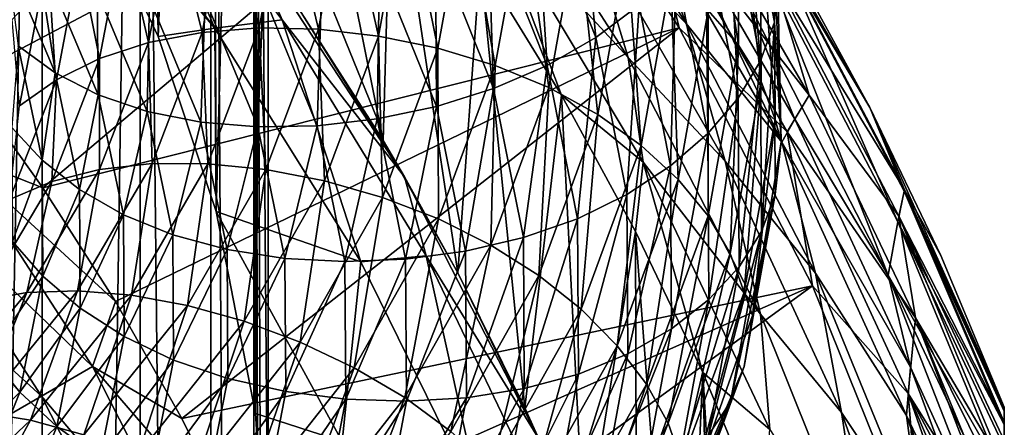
# Model space of a CAD drawing. Header units: metres. Extents: x -44 to 117, y -432 to 89.
# Tile 918 of 1056: x 13.81 to 20.5, y -59.15 to -56.39. Entities that reach past the tile are written whole.
import ezdxf

# ---------------------------------------------------------------- set-up
doc = ezdxf.new("R2010")
doc.units = ezdxf.units.M
doc.layers.add('solid_125568', color=7, linetype='CONTINUOUS')

msp = doc.modelspace()

# ---------------------------------------------------------------- linework, layer by layer
at = {"layer": 'solid_125568'}
for points in [[(13.124221, -93, 347.24649), (13.964926, -48, 345.725403), (13.124092, -48, 347.246704)], [(13.124221, -93, 347.24649), (13.96501, -93, 345.72522), (13.964926, -48, 345.725403)], [(13.96501, -93, 345.72522), (14.630137, -48, 344.119476), (13.964926, -48, 345.725403)], [(13.96501, -93, 345.72522), (14.63019, -93, 344.119324), (14.630137, -48, 344.119476)], [(14.752187, -56.499439, 334.243652), (14.198439, -55.323647, 332.782745), (14.630149, -48, 333.880554)], [(15.11137, -93, 342.449127), (15.111359, -48, 342.449188), (14.630137, -48, 344.119476)], [(14.63019, -93, 344.119324), (15.11137, -93, 342.449127), (14.630137, -48, 344.119476)], [(14.752187, -56.499439, 334.243652), (14.630149, -48, 333.880554), (15.111364, -48, 335.550842)], [(15.145699, -57.687019, 335.704865), (14.752187, -56.499439, 334.243652), (15.111364, -48, 335.550842)], [(15.402539, -93, 340.735443), (15.402534, -48, 340.735504), (15.111359, -48, 342.449188)], [(15.11137, -93, 342.449127), (15.402539, -93, 340.735443), (15.111359, -48, 342.449188)], [(15.145699, -57.687019, 335.704865), (15.111364, -48, 335.550842), (15.402535, -48, 337.264526)], [(15.414351, -59.058399, 337.372803), (15.145699, -57.687019, 335.704865), (15.402535, -48, 337.264526)], [(15.5, -60.414574, 339), (15.5, -48, 339), (15.402534, -48, 340.735504)], [(15.5, -93, 339), (15.5, -73.585426, 339), (15.402534, -48, 340.735504)], [(15.5, -60.414574, 339), (15.402534, -48, 340.735504), (15.5, -73.585426, 339)], [(15.402539, -93, 340.735443), (15.5, -93, 339), (15.402534, -48, 340.735504)], [(15.414351, -59.058399, 337.372803), (15.402535, -48, 337.264526), (15.5, -48, 339)], [(15.5, -60.414574, 339), (15.414351, -59.058399, 337.372803), (15.5, -48, 339)], [(15.693009, -54.281952, 294.5), (15.723917, -56.335876, 294.5), (16.280155, -57.20631, 294.5)], [(16.33873, -55.123589, 294.5), (15.693009, -54.281952, 294.5), (16.280155, -57.20631, 294.5)], [(17.225948, -54.778015, 271.621307), (13.4366, -56.784931, 267.378693), (12.863886, -56.072498, 267.378693)], [(17.225948, -54.778015, 271.621307), (13.969905, -57.527325, 267.378693), (13.4366, -56.784931, 267.378693)], [(17.225948, -54.778015, 271.621307), (18.291599, -56.439339, 271.621307), (13.969905, -57.527325, 267.378693)], [(18.046795, -55.450275, 271.978149), (18.291599, -56.439339, 271.621307), (17.225948, -54.778015, 271.621307)], [(17.310677, -54.803017, 294.138977), (18.339027, -56.411987, 294.138977), (17.968025, -55.447281, 293.949127)], [(17.663307, -55.715893, 294.293182), (18.339027, -56.411987, 294.138977), (17.310677, -54.803017, 294.138977)], [(14.462205, -54.888233, 328.92865), (13.990424, -54.959663, 332.32782), (15.137885, -56.441635, 332.339172)], [(15.594837, -56.386265, 328.92865), (14.462205, -54.888233, 328.92865), (15.137885, -56.441635, 332.339172)], [(15.332128, -55.778332, 325.5), (14.462205, -54.888233, 328.92865), (15.594837, -56.386265, 328.92865)], [(15.137885, -56.441635, 332.339172), (13.990424, -54.959663, 332.32782), (14.198439, -55.323647, 332.782745)], [(16.886318, -54.992504, 294.406891), (17.94541, -56.641918, 294.406891), (17.663307, -55.715893, 294.293182)], [(17.015287, -55.630749, 294.476563), (17.94541, -56.641918, 294.406891), (16.886318, -54.992504, 294.406891)], [(19.015591, -56.021343, 291.980225), (19.58585, -56.980293, 291.208344), (18.470243, -55.048008, 291.208344)], [(18.470243, -55.048008, 273.742645), (18.470243, -55.048008, 291.208344), (19.58585, -56.980293, 291.208344)], [(19.052559, -56, 273.742645), (18.470243, -55.048008, 273.742645), (19.58585, -56.980293, 291.208344)], [(16.33873, -55.123589, 294.5), (16.280155, -57.20631, 294.5), (16.787975, -58.103371, 294.5)], [(16.940031, -55.997517, 294.5), (16.33873, -55.123589, 294.5), (16.787975, -58.103371, 294.5)], [(18.483673, -55.174423, 889.712524), (18.689514, -55.395344, 889.9505), (18.695412, -56.557236, 888.286743)], [(18.489521, -56.323414, 888.066223), (18.483673, -55.174423, 889.712524), (18.695412, -56.557236, 888.286743)], [(17.601839, -55.223572, 895.140991), (17.315235, -55.466133, 895.267212), (17.726425, -56.505417, 893.667175)], [(18.019796, -56.286476, 893.520081), (17.601839, -55.223572, 895.140991), (17.726425, -56.505417, 893.667175)], [(18.716103, -55.247833, 892.661438), (18.623138, -55.519695, 892.907104), (18.844162, -56.6647, 891.225525)], [(18.938246, -56.402851, 890.974792), (18.716103, -55.247833, 892.661438), (18.844162, -56.6647, 891.225525)], [(18.958311, -56.038788, 890.875488), (18.716103, -55.247833, 892.661438), (18.938246, -56.402851, 890.974792)], [(15.137885, -56.441635, 332.339172), (14.198439, -55.323647, 332.782745), (14.752187, -56.499439, 334.243652)], [(18.689514, -55.395344, 889.9505), (18.842335, -55.634567, 890.202332), (18.84827, -56.805145, 888.525085)], [(18.695412, -56.557236, 888.286743), (18.689514, -55.395344, 889.9505), (18.84827, -56.805145, 888.525085)], [(15.220205, -55.565052, 887.536621), (15.612984, -55.504841, 887.447815), (15.439425, -56.441372, 886.032776)], [(15.439425, -56.441372, 886.032776), (15.612984, -55.504841, 887.447815), (15.842219, -56.450195, 885.950867)], [(15.612984, -55.504841, 887.447815), (16.0203, -55.482254, 887.395813), (15.842219, -56.450195, 885.950867)], [(15.842219, -56.450195, 885.950867), (16.0203, -55.482254, 887.395813), (16.24984, -56.49625, 885.905518)], [(16.0203, -55.482254, 887.395813), (16.432507, -55.496906, 887.381042), (16.24984, -56.49625, 885.905518)], [(16.24984, -56.49625, 885.905518), (16.432507, -55.496906, 887.381042), (16.652742, -56.5784, 885.897705)], [(16.432507, -55.496906, 887.381042), (16.839947, -55.548412, 887.403687), (16.652742, -56.5784, 885.897705)], [(17.315235, -55.466133, 895.267212), (16.991337, -55.682575, 895.353638), (17.394882, -56.695866, 893.77771)], [(17.726425, -56.505417, 893.667175), (17.315235, -55.466133, 895.267212), (17.394882, -56.695866, 893.77771)], [(17.968025, -55.447281, 293.949127), (18.988953, -57.215576, 293.949127), (18.146566, -55.449696, 293.729553)], [(18.339027, -56.411987, 294.138977), (18.988953, -57.215576, 293.949127), (17.968025, -55.447281, 293.949127)], [(18.335989, -55.446095, 272.379822), (19.173971, -56.897522, 272.379822), (18.046795, -55.450275, 271.978149)], [(18.046795, -55.450275, 271.978149), (19.025751, -57.145878, 271.978149), (18.291599, -56.439339, 271.621307)], [(19.173971, -56.897522, 272.379822), (19.025751, -57.145878, 271.978149), (18.046795, -55.450275, 271.978149)], [(18.146566, -55.449696, 293.729553), (19.076139, -57.059761, 293.729553), (18.721895, -56.19091, 293.488617)], [(18.988953, -57.215576, 293.949127), (19.076139, -57.059761, 293.729553), (18.146566, -55.449696, 293.729553)], [(18.925274, -56.073486, 272.815155), (19.173971, -56.897522, 272.379822), (18.335989, -55.446095, 272.379822)], [(14.851618, -55.663261, 887.661804), (15.220205, -55.565052, 887.536621), (15.050995, -56.470947, 886.150146)], [(15.050995, -56.470947, 886.150146), (15.220205, -55.565052, 887.536621), (15.439425, -56.441372, 886.032776)], [(16.652742, -56.5784, 885.897705), (16.839947, -55.548412, 887.403687), (17.041382, -56.695511, 885.928528)], [(16.839947, -55.548412, 887.403687), (17.232971, -55.636417, 887.464233), (17.041382, -56.695511, 885.928528)], [(18.623138, -55.519695, 892.907104), (18.472921, -55.787502, 893.135254), (18.692158, -56.918312, 891.463257)], [(18.844162, -56.6647, 891.225525), (18.623138, -55.519695, 892.907104), (18.692158, -56.918312, 891.463257)], [(17.015287, -55.630749, 294.476563), (16.940031, -55.997517, 294.5), (17.491821, -56.896725, 294.5)], [(17.015287, -55.630749, 294.476563), (17.491821, -56.896725, 294.5), (18.047737, -57.353283, 294.476563)], [(17.015287, -55.630749, 294.476563), (18.047737, -57.353283, 294.476563), (17.94541, -56.641918, 294.406891)], [(17.041382, -56.695511, 885.928528), (17.232971, -55.636417, 887.464233), (17.406208, -56.84647, 885.998962)], [(17.232971, -55.636417, 887.464233), (17.601923, -55.760567, 887.562866), (17.406208, -56.84647, 885.998962)], [(18.842335, -55.634567, 890.202332), (18.937305, -55.886974, 890.462402), (18.943274, -57.061726, 888.775879)], [(18.84827, -56.805145, 888.525085), (18.842335, -55.634567, 890.202332), (18.943274, -57.061726, 888.775879)], [(14.516044, -55.798859, 887.822266), (14.851618, -55.663261, 887.661804), (14.686471, -56.540058, 886.302063)], [(14.686471, -56.540058, 886.302063), (14.851618, -55.663261, 887.661804), (15.050995, -56.470947, 886.150146)], [(16.991337, -55.682575, 895.353638), (16.635572, -55.867176, 895.396667), (17.030716, -56.852577, 893.847656)], [(17.394882, -56.695866, 893.77771), (16.991337, -55.682575, 895.353638), (17.030716, -56.852577, 893.847656)], [(16.426823, -57.452251, 325.5), (15.332128, -55.778332, 325.5), (15.594837, -56.386265, 328.92865)], [(15.723917, -56.335876, 294.5), (15.332128, -55.778332, 325.5), (16.426823, -57.452251, 325.5)], [(17.406208, -56.84647, 885.998962), (17.601923, -55.760567, 887.562866), (17.738472, -57.029369, 886.109009)], [(17.601923, -55.760567, 887.562866), (17.93795, -55.919655, 887.699036), (17.738472, -57.029369, 886.109009)], [(17.663307, -55.715893, 294.293182), (18.604172, -57.345554, 294.293182), (18.339027, -56.411987, 294.138977)], [(17.94541, -56.641918, 294.406891), (18.604172, -57.345554, 294.293182), (17.663307, -55.715893, 294.293182)], [(14.21909, -55.967583, 888.013367), (14.516044, -55.798859, 887.822266), (14.354584, -56.648788, 886.486572)], [(14.354584, -56.648788, 886.486572), (14.516044, -55.798859, 887.822266), (14.686471, -56.540058, 886.302063)], [(18.472921, -55.787502, 893.135254), (18.270218, -56.045135, 893.341187), (18.487059, -57.158005, 891.682922)], [(18.692158, -56.918312, 891.463257), (18.472921, -55.787502, 893.135254), (18.487059, -57.158005, 891.682922)], [(16.635572, -55.867176, 895.396667), (16.256479, -56.017448, 895.397095), (16.642653, -56.973686, 893.877197)], [(17.030716, -56.852577, 893.847656), (16.635572, -55.867176, 895.396667), (16.642653, -56.973686, 893.877197)], [(18.937305, -55.886974, 890.462402), (18.958311, -56.038788, 890.875488), (18.983835, -57.215508, 889.180054)], [(18.943274, -57.061726, 888.775879), (18.937305, -55.886974, 890.462402), (18.983835, -57.215508, 889.180054)], [(14.05181, -56.744877, 893.056335), (13.725852, -55.973202, 894.375854), (13.800748, -56.562344, 892.819641)], [(14.012945, -56.103821, 894.614075), (13.725852, -55.973202, 894.375854), (14.05181, -56.744877, 893.056335)], [(13.965587, -56.16431, 888.229553), (14.21909, -55.967583, 888.013367), (14.06089, -56.793343, 886.698792)], [(14.06089, -56.793343, 886.698792), (14.21909, -55.967583, 888.013367), (14.354584, -56.648788, 886.486572)], [(17.738472, -57.029369, 886.109009), (17.93795, -55.919655, 887.699036), (18.03261, -57.239258, 886.254883)], [(17.93795, -55.919655, 887.699036), (18.235424, -56.109081, 887.86853), (18.03261, -57.239258, 886.254883)], [(16.256479, -56.017448, 895.397095), (15.863391, -56.131725, 895.356812), (16.24024, -57.058186, 893.867371)], [(16.642653, -56.973686, 893.877197), (16.256479, -56.017448, 895.397095), (16.24024, -57.058186, 893.867371)], [(16.940031, -55.997517, 294.5), (16.787975, -58.103371, 294.5), (17.243034, -59.02034, 294.5)], [(17.491821, -56.896725, 294.5), (16.940031, -55.997517, 294.5), (17.243034, -59.02034, 294.5)], [(18.270218, -56.045135, 893.341187), (18.019796, -56.286476, 893.520081), (18.23369, -57.378109, 891.879456)], [(18.487059, -57.158005, 891.682922), (18.270218, -56.045135, 893.341187), (18.23369, -57.378109, 891.879456)], [(18.904844, -56.085281, 292.744202), (19.776423, -57.757851, 292.744202), (19.015591, -56.021343, 291.980225)], [(19.020573, -56.018467, 273.273346), (19.821114, -57.539574, 273.273346), (18.925274, -56.073486, 272.815155)], [(18.983835, -57.215508, 889.180054), (18.958311, -56.038788, 890.875488), (18.938246, -56.402851, 890.974792)], [(19.015591, -56.021343, 291.980225), (19.819002, -57.548504, 291.980225), (19.58585, -56.980293, 291.208344)], [(19.776423, -57.757851, 292.744202), (19.819002, -57.548504, 291.980225), (19.015591, -56.021343, 291.980225)], [(19.020573, -56.018467, 273.273346), (19.052559, -56, 273.742645), (19.58585, -56.980293, 273.742645)], [(19.020573, -56.018467, 273.273346), (19.58585, -56.980293, 273.742645), (19.821114, -57.539574, 273.273346)], [(19.58585, -56.980293, 273.742645), (19.052559, -56, 273.742645), (19.58585, -56.980293, 291.208344)], [(14.345735, -56.895405, 893.27124), (14.012945, -56.103821, 894.614075), (14.05181, -56.744877, 893.056335)], [(14.337241, -56.194435, 894.827637), (14.012945, -56.103821, 894.614075), (14.345735, -56.895405, 893.27124)], [(18.03261, -57.239258, 886.254883), (18.235424, -56.109081, 887.86853), (18.283855, -57.470409, 886.431946)], [(18.235424, -56.109081, 887.86853), (18.489521, -56.323414, 888.066223), (18.283855, -57.470409, 886.431946)], [(18.904844, -56.085281, 292.744202), (18.721895, -56.19091, 293.488617), (19.709969, -58.119522, 293.488617)], [(18.904844, -56.085281, 292.744202), (19.709969, -58.119522, 293.488617), (19.776423, -57.757851, 292.744202)], [(18.925274, -56.073486, 272.815155), (19.784353, -57.719158, 272.815155), (19.173971, -56.897522, 272.379822)], [(19.821114, -57.539574, 273.273346), (19.784353, -57.719158, 272.815155), (18.925274, -56.073486, 272.815155)], [(13.760365, -56.383938, 888.465271), (13.965587, -56.16431, 888.229553), (13.810174, -56.968998, 886.932678)], [(13.810174, -56.968998, 886.932678), (13.965587, -56.16431, 888.229553), (14.06089, -56.793343, 886.698792)], [(15.863391, -56.131725, 895.356812), (15.465635, -56.208321, 895.27771), (15.833024, -57.105061, 893.819336)], [(16.24024, -57.058186, 893.867371), (15.863391, -56.131725, 895.356812), (15.833024, -57.105061, 893.819336)], [(14.677746, -57.008957, 893.45874), (14.337241, -56.194435, 894.827637), (14.345735, -56.895405, 893.27124)], [(14.693277, -56.24144, 895.011047), (14.337241, -56.194435, 894.827637), (14.677746, -57.008957, 893.45874)], [(15.042259, -57.081547, 893.613708), (14.693277, -56.24144, 895.011047), (14.677746, -57.008957, 893.45874)], [(15.072504, -56.245483, 895.161743), (14.693277, -56.24144, 895.011047), (15.042259, -57.081547, 893.613708)], [(15.430526, -57.113216, 893.734375), (15.072504, -56.245483, 895.161743), (15.042259, -57.081547, 893.613708)], [(15.465635, -56.208321, 895.27771), (15.072504, -56.245483, 895.161743), (15.430526, -57.113216, 893.734375)], [(15.833024, -57.105061, 893.819336), (15.465635, -56.208321, 895.27771), (15.430526, -57.113216, 893.734375)], [(19.076139, -57.059761, 293.729553), (19.709969, -58.119522, 293.488617), (18.721895, -56.19091, 293.488617)], [(18.019796, -56.286476, 893.520081), (17.726425, -56.505417, 893.667175), (17.936874, -57.572945, 892.047729)], [(18.23369, -57.378109, 891.879456), (18.019796, -56.286476, 893.520081), (17.936874, -57.572945, 892.047729)], [(16.280155, -57.20631, 294.5), (15.723917, -56.335876, 294.5), (16.426823, -57.452251, 325.5)], [(18.283855, -57.470409, 886.431946), (18.489521, -56.323414, 888.066223), (18.48744, -57.717129, 886.635254)], [(18.489521, -56.323414, 888.066223), (18.695412, -56.557236, 888.286743), (18.48744, -57.717129, 886.635254)], [(18.291599, -56.439339, 271.621307), (14.462236, -58.297497, 267.378693), (13.969905, -57.527325, 267.378693)], [(18.291599, -56.439339, 271.621307), (14.912152, -59.093197, 267.378693), (14.462236, -58.297497, 267.378693)], [(15.137885, -56.441635, 332.339172), (14.752187, -56.499439, 334.243652), (15.145699, -57.687019, 335.704865)], [(18.291599, -56.439339, 271.621307), (19.197523, -58.192883, 271.621307), (14.912152, -59.093197, 267.378693)], [(15.050995, -56.470947, 886.150146), (15.439425, -56.441372, 886.032776), (15.090871, -57.36269, 884.640747)], [(15.090871, -57.36269, 884.640747), (15.439425, -56.441372, 886.032776), (15.484577, -57.402504, 884.52948)], [(15.594837, -56.386265, 328.92865), (15.137885, -56.441635, 332.339172), (16.129858, -58.029922, 332.339172)], [(16.129858, -58.029922, 332.339172), (15.137885, -56.441635, 332.339172), (15.145699, -57.687019, 335.704865)], [(15.439425, -56.441372, 886.032776), (15.842219, -56.450195, 885.950867), (15.484577, -57.402504, 884.52948)], [(16.572903, -57.989498, 328.92865), (15.594837, -56.386265, 328.92865), (16.129858, -58.029922, 332.339172)], [(16.426823, -57.452251, 325.5), (15.594837, -56.386265, 328.92865), (16.572903, -57.989498, 328.92865)], [(19.025751, -57.145878, 271.978149), (19.197523, -58.192883, 271.621307), (18.291599, -56.439339, 271.621307)], [(18.339027, -56.411987, 294.138977), (19.218256, -58.107052, 294.138977), (18.988953, -57.215576, 293.949127)], [(18.604172, -57.345554, 294.293182), (19.218256, -58.107052, 294.138977), (18.339027, -56.411987, 294.138977)], [(18.938246, -56.402851, 890.974792), (18.844162, -56.6647, 891.225525), (18.850065, -57.823704, 889.540161)], [(18.944197, -57.571949, 889.284363), (18.938246, -56.402851, 890.974792), (18.850065, -57.823704, 889.540161)], [(18.983835, -57.215508, 889.180054), (18.938246, -56.402851, 890.974792), (18.944197, -57.571949, 889.284363)], [(14.686471, -56.540058, 886.302063), (15.050995, -56.470947, 886.150146), (14.711191, -57.362034, 884.786194)], [(14.711191, -57.362034, 884.786194), (15.050995, -56.470947, 886.150146), (15.090871, -57.36269, 884.640747)], [(15.484577, -57.402504, 884.52948), (15.842219, -56.450195, 885.950867), (15.882991, -57.479553, 884.454224)], [(15.842219, -56.450195, 885.950867), (16.24984, -56.49625, 885.905518), (15.882991, -57.479553, 884.454224)], [(15.882991, -57.479553, 884.454224), (16.24984, -56.49625, 885.905518), (16.276789, -57.591938, 884.416687)], [(16.24984, -56.49625, 885.905518), (16.652742, -56.5784, 885.897705), (16.276789, -57.591938, 884.416687)], [(17.726425, -56.505417, 893.667175), (17.394882, -56.695866, 893.77771), (17.601442, -57.736866, 892.182678)], [(17.936874, -57.572945, 892.047729), (17.726425, -56.505417, 893.667175), (17.601442, -57.736866, 892.182678)], [(13.964579, -57.339577, 891.505066), (13.800748, -56.562344, 892.819641), (13.758703, -57.116764, 891.26947)], [(14.05181, -56.744877, 893.056335), (13.800748, -56.562344, 892.819641), (13.964579, -57.339577, 891.505066)], [(14.354584, -56.648788, 886.486572), (14.686471, -56.540058, 886.302063), (14.354862, -57.402424, 884.964172)], [(14.354862, -57.402424, 884.964172), (14.686471, -56.540058, 886.302063), (14.711191, -57.362034, 884.786194)], [(16.276789, -57.591938, 884.416687), (16.652742, -56.5784, 885.897705), (16.656639, -57.737774, 884.418396)], [(16.652742, -56.5784, 885.897705), (17.041382, -56.695511, 885.928528), (16.656639, -57.737774, 884.418396)], [(18.48744, -57.717129, 886.635254), (18.695412, -56.557236, 888.286743), (18.638592, -57.973721, 886.860107)], [(18.695412, -56.557236, 888.286743), (18.84827, -56.805145, 888.525085), (18.638592, -57.973721, 886.860107)], [(17.94541, -56.641918, 294.406891), (18.843903, -58.384029, 294.406891), (18.604172, -57.345554, 294.293182)], [(18.047737, -57.353283, 294.476563), (18.843903, -58.384029, 294.406891), (17.94541, -56.641918, 294.406891)], [(14.030426, -57.48465, 885.172363), (14.354584, -56.648788, 886.486572), (14.354862, -57.402424, 884.964172)], [(14.06089, -56.793343, 886.698792), (14.354584, -56.648788, 886.486572), (14.030426, -57.48465, 885.172363)], [(16.656639, -57.737774, 884.418396), (17.041382, -56.695511, 885.928528), (17.013206, -57.915188, 884.461121)], [(17.041382, -56.695511, 885.928528), (17.406208, -56.84647, 885.998962), (17.013206, -57.915188, 884.461121)], [(17.394882, -56.695866, 893.77771), (17.030716, -56.852577, 893.847656), (17.232996, -57.865101, 892.279907)], [(17.601442, -57.736866, 892.182678), (17.394882, -56.695866, 893.77771), (17.232996, -57.865101, 892.279907)], [(18.844162, -56.6647, 891.225525), (18.692158, -56.918312, 891.463257), (18.698009, -58.063004, 889.787476)], [(18.850065, -57.823704, 889.540161), (18.844162, -56.6647, 891.225525), (18.698009, -58.063004, 889.787476)], [(14.218641, -57.539047, 891.721313), (14.05181, -56.744877, 893.056335), (13.964579, -57.339577, 891.505066)], [(14.345735, -56.895405, 893.27124), (14.05181, -56.744877, 893.056335), (14.218641, -57.539047, 891.721313)], [(13.36554, -57.289368, 267.072937), (13.4366, -56.784931, 267.378693), (13.969905, -57.527325, 267.378693)], [(13.743321, -57.605354, 885.405151), (14.06089, -56.793343, 886.698792), (14.030426, -57.48465, 885.172363)], [(13.810174, -56.968998, 886.932678), (14.06089, -56.793343, 886.698792), (13.743321, -57.605354, 885.405151)], [(17.013206, -57.915188, 884.461121), (17.406208, -56.84647, 885.998962), (17.33794, -58.121593, 884.545593)], [(17.406208, -56.84647, 885.998962), (17.738472, -57.029369, 886.109009), (17.33794, -58.121593, 884.545593)], [(18.638592, -57.973721, 886.860107), (18.84827, -56.805145, 888.525085), (18.732538, -58.234489, 887.101746)], [(18.84827, -56.805145, 888.525085), (18.943274, -57.061726, 888.775879), (18.732538, -58.234489, 887.101746)], [(14.516068, -57.70993, 891.912598), (14.345735, -56.895405, 893.27124), (14.218641, -57.539047, 891.721313)], [(14.677746, -57.008957, 893.45874), (14.345735, -56.895405, 893.27124), (14.516068, -57.70993, 891.912598)], [(17.030716, -56.852577, 893.847656), (16.642653, -56.973686, 893.877197), (16.840357, -57.956429, 892.338928)], [(17.232996, -57.865101, 892.279907), (17.030716, -56.852577, 893.847656), (16.840357, -57.956429, 892.338928)], [(17.491821, -56.896725, 294.5), (17.243034, -59.02034, 294.5), (17.648712, -59.96497, 294.5)], [(17.995012, -57.824001, 294.5), (17.491821, -56.896725, 294.5), (17.648712, -59.96497, 294.5)], [(18.047737, -57.353283, 294.476563), (17.491821, -56.896725, 294.5), (17.995012, -57.824001, 294.5)], [(19.173971, -56.897522, 272.379822), (19.897289, -58.409359, 272.379822), (19.025751, -57.145878, 271.978149)], [(19.784353, -57.719158, 272.815155), (19.897289, -58.409359, 272.379822), (19.173971, -56.897522, 272.379822)], [(16.642653, -56.973686, 893.877197), (16.24024, -57.058186, 893.867371), (16.433178, -58.010521, 892.359985)], [(16.840357, -57.956429, 892.338928), (16.642653, -56.973686, 893.877197), (16.433178, -58.010521, 892.359985)], [(18.692158, -56.918312, 891.463257), (18.487059, -57.158005, 891.682922), (18.492855, -58.284611, 890.020874)], [(18.698009, -58.063004, 889.787476), (18.692158, -56.918312, 891.463257), (18.492855, -58.284611, 890.020874)], [(19.819002, -57.548504, 291.980225), (20.5, -59.01564, 291.208344), (19.58585, -56.980293, 291.208344)], [(19.58585, -56.980293, 273.742645), (19.58585, -56.980293, 291.208344), (20.5, -59.01564, 291.208344)], [(20.068745, -57.98637, 273.742645), (19.58585, -56.980293, 273.742645), (20.5, -59.01564, 291.208344)], [(19.821114, -57.539574, 273.273346), (19.58585, -56.980293, 273.742645), (20.068745, -57.98637, 273.742645)], [(14.852034, -57.846928, 892.073608), (14.677746, -57.008957, 893.45874), (14.516068, -57.70993, 891.912598)], [(15.042259, -57.081547, 893.613708), (14.677746, -57.008957, 893.45874), (14.852034, -57.846928, 892.073608)], [(17.33794, -58.121593, 884.545593), (17.738472, -57.029369, 886.109009), (17.625408, -58.351677, 884.668335)], [(17.738472, -57.029369, 886.109009), (18.03261, -57.239258, 886.254883), (17.625408, -58.351677, 884.668335)], [(15.220897, -57.945663, 892.199829), (15.042259, -57.081547, 893.613708), (14.852034, -57.846928, 892.073608)], [(15.430526, -57.113216, 893.734375), (15.042259, -57.081547, 893.613708), (15.220897, -57.945663, 892.199829)], [(15.613804, -58.005562, 892.289917), (15.430526, -57.113216, 893.734375), (15.220897, -57.945663, 892.199829)], [(15.833024, -57.105061, 893.819336), (15.430526, -57.113216, 893.734375), (15.613804, -58.005562, 892.289917)], [(16.021112, -58.027039, 892.343506), (15.833024, -57.105061, 893.819336), (15.613804, -58.005562, 892.289917)], [(16.24024, -57.058186, 893.867371), (15.833024, -57.105061, 893.819336), (16.021112, -58.027039, 892.343506)], [(16.433178, -58.010521, 892.359985), (16.24024, -57.058186, 893.867371), (16.021112, -58.027039, 892.343506)], [(18.732538, -58.234489, 887.101746), (18.943274, -57.061726, 888.775879), (18.790451, -58.393627, 887.49292)], [(18.943274, -57.061726, 888.775879), (18.983835, -57.215508, 889.180054), (18.790451, -58.393627, 887.49292)], [(18.988953, -57.215576, 293.949127), (19.863214, -58.744083, 293.729553), (19.076139, -57.059761, 293.729553)], [(19.076139, -57.059761, 293.729553), (19.863214, -58.744083, 293.729553), (19.709969, -58.119522, 293.488617)], [(13.964579, -57.339577, 891.505066), (13.758703, -57.116764, 891.26947), (13.763033, -57.89114, 889.968811)], [(18.487059, -57.158005, 891.682922), (18.23369, -57.378109, 891.879456), (18.239431, -58.483288, 890.235046)], [(18.492855, -58.284611, 890.020874), (18.487059, -57.158005, 891.682922), (18.239431, -58.483288, 890.235046)], [(19.025751, -57.145878, 271.978149), (19.845839, -58.923763, 271.978149), (19.197523, -58.192883, 271.621307)], [(19.897289, -58.409359, 272.379822), (19.845839, -58.923763, 271.978149), (19.025751, -57.145878, 271.978149)], [(16.787975, -58.103371, 294.5), (16.280155, -57.20631, 294.5), (16.426823, -57.452251, 325.5)], [(17.625408, -58.351677, 884.668335), (18.03261, -57.239258, 886.254883), (17.870958, -58.599438, 884.825134)], [(18.03261, -57.239258, 886.254883), (18.283855, -57.470409, 886.431946), (17.870958, -58.599438, 884.825134)], [(18.790451, -58.393627, 887.49292), (18.983835, -57.215508, 889.180054), (18.944197, -57.571949, 889.284363)], [(18.988953, -57.215576, 293.949127), (19.836386, -59.073269, 293.949127), (19.863214, -58.744083, 293.729553)], [(19.218256, -58.107052, 294.138977), (19.836386, -59.073269, 293.949127), (18.988953, -57.215576, 293.949127)], [(13.36554, -57.289368, 267.072937), (14.307359, -58.739643, 267.072937), (13.040473, -57.525543, 266.826752)], [(13.36554, -57.289368, 267.072937), (13.969905, -57.527325, 267.378693), (14.462236, -58.297497, 267.378693)], [(13.36554, -57.289368, 267.072937), (14.462236, -58.297497, 267.378693), (14.307359, -58.739643, 267.072937)], [(13.968993, -58.127296, 890.1875), (13.964579, -57.339577, 891.505066), (13.763033, -57.89114, 889.968811)], [(14.218641, -57.539047, 891.721313), (13.964579, -57.339577, 891.505066), (13.968993, -58.127296, 890.1875)], [(14.204585, -58.22509, 883.457336), (14.711191, -57.362034, 884.786194), (14.57121, -58.255226, 883.284668)], [(14.354862, -57.402424, 884.964172), (14.711191, -57.362034, 884.786194), (14.204585, -58.22509, 883.457336)], [(14.711191, -57.362034, 884.786194), (15.090871, -57.36269, 884.640747), (14.57121, -58.255226, 883.284668)], [(14.57121, -58.255226, 883.284668), (15.090871, -57.36269, 884.640747), (14.951364, -58.325253, 883.145081)], [(15.090871, -57.36269, 884.640747), (15.484577, -57.402504, 884.52948), (14.951364, -58.325253, 883.145081)], [(18.23369, -57.378109, 891.879456), (17.936874, -57.572945, 892.047729), (17.94256, -58.653801, 890.424561)], [(18.239431, -58.483288, 890.235046), (18.23369, -57.378109, 891.879456), (17.94256, -58.653801, 890.424561)], [(18.047737, -57.353283, 294.476563), (17.995012, -57.824001, 294.5), (18.451561, -58.781536, 294.5)], [(18.047737, -57.353283, 294.476563), (18.451561, -58.781536, 294.5), (18.906376, -59.168724, 294.476563)], [(18.047737, -57.353283, 294.476563), (18.906376, -59.168724, 294.476563), (18.843903, -58.384029, 294.406891)], [(18.604172, -57.345554, 294.293182), (19.395082, -59.053036, 294.293182), (19.218256, -58.107052, 294.138977)], [(18.843903, -58.384029, 294.406891), (19.395082, -59.053036, 294.293182), (18.604172, -57.345554, 294.293182)], [(13.860493, -58.237476, 883.660645), (14.354862, -57.402424, 884.964172), (14.204585, -58.22509, 883.457336)], [(14.030426, -57.48465, 885.172363), (14.354862, -57.402424, 884.964172), (13.860493, -58.237476, 883.660645)], [(14.951364, -58.325253, 883.145081), (15.484577, -57.402504, 884.52948), (15.336054, -58.432522, 883.040894)], [(15.484577, -57.402504, 884.52948), (15.882991, -57.479553, 884.454224), (15.336054, -58.432522, 883.040894)], [(13.547186, -58.29385, 883.891602), (14.030426, -57.48465, 885.172363), (13.860493, -58.237476, 883.660645)], [(13.743321, -57.605354, 885.405151), (14.030426, -57.48465, 885.172363), (13.547186, -58.29385, 883.891602)], [(15.336054, -58.432522, 883.040894), (15.882991, -57.479553, 884.454224), (15.716281, -58.57439, 882.974426)], [(15.882991, -57.479553, 884.454224), (16.276789, -57.591938, 884.416687), (15.716281, -58.57439, 882.974426)], [(17.33934, -59.231647, 325.5), (16.426823, -57.452251, 325.5), (16.572903, -57.989498, 328.92865)], [(16.787975, -58.103371, 294.5), (16.426823, -57.452251, 325.5), (17.33934, -59.231647, 325.5)], [(17.870958, -58.599438, 884.825134), (18.283855, -57.470409, 886.431946), (18.069929, -58.858894, 885.011597)], [(18.283855, -57.470409, 886.431946), (18.48744, -57.717129, 886.635254), (18.069929, -58.858894, 885.011597)], [(13.040473, -57.525543, 266.826752), (13.959386, -58.940544, 266.826752), (12.68823, -57.781464, 266.646545)], [(14.307359, -58.739643, 267.072937), (13.959386, -58.940544, 266.826752), (13.040473, -57.525543, 266.826752)], [(14.223155, -58.343887, 890.38324), (14.218641, -57.539047, 891.721313), (13.968993, -58.127296, 890.1875)], [(14.516068, -57.70993, 891.912598), (14.218641, -57.539047, 891.721313), (14.223155, -58.343887, 890.38324)], [(17.936874, -57.572945, 892.047729), (17.601442, -57.736866, 892.182678), (17.607069, -58.790955, 890.583923)], [(17.94256, -58.653801, 890.424561), (17.936874, -57.572945, 892.047729), (17.607069, -58.790955, 890.583923)], [(18.944197, -57.571949, 889.284363), (18.850065, -57.823704, 889.540161), (18.640331, -58.980793, 887.867126)], [(18.733433, -58.739094, 887.606262), (18.944197, -57.571949, 889.284363), (18.640331, -58.980793, 887.867126)], [(18.790451, -58.393627, 887.49292), (18.944197, -57.571949, 889.284363), (18.733433, -58.739094, 887.606262)], [(19.776423, -57.757851, 292.744202), (20.5, -59.134022, 291.980225), (19.819002, -57.548504, 291.980225)], [(19.821114, -57.539574, 273.273346), (20.5, -59.11797, 273.273407), (19.784353, -57.719158, 272.815155)], [(19.819002, -57.548504, 291.980225), (20.5, -59.043072, 291.593842), (20.5, -59.01564, 291.208344)], [(19.819002, -57.548504, 291.980225), (20.5, -59.134022, 291.980225), (20.5, -59.043072, 291.593842)], [(19.821114, -57.539574, 273.273346), (20.068745, -57.98637, 273.742645), (20.5, -59.01564, 273.742645)], [(20.5, -59.040627, 273.509155), (19.821114, -57.539574, 273.273346), (20.5, -59.01564, 273.742645)], [(20.5, -59.040627, 273.509155), (20.5, -59.11797, 273.273407), (19.821114, -57.539574, 273.273346)], [(15.716281, -58.57439, 882.974426), (16.276789, -57.591938, 884.416687), (16.083036, -58.748238, 882.948059)], [(16.276789, -57.591938, 884.416687), (16.656639, -57.737774, 884.418396), (16.083036, -58.748238, 882.948059)], [(14.52069, -58.535336, 890.550842), (14.516068, -57.70993, 891.912598), (14.223155, -58.343887, 890.38324)], [(14.852034, -57.846928, 892.073608), (14.516068, -57.70993, 891.912598), (14.52069, -58.535336, 890.550842)], [(16.129858, -58.029922, 332.339172), (15.145699, -57.687019, 335.704865), (16.001421, -59.249939, 335.706604)], [(16.001421, -59.249939, 335.706604), (15.145699, -57.687019, 335.704865), (15.414351, -59.058399, 337.372803)], [(18.069929, -58.858894, 885.011597), (18.48744, -57.717129, 886.635254), (18.217659, -59.124065, 885.223267)], [(18.48744, -57.717129, 886.635254), (18.638592, -57.973721, 886.860107), (18.217659, -59.124065, 885.223267)], [(13.959386, -58.940544, 266.826752), (13.582321, -59.158241, 266.646545), (12.68823, -57.781464, 266.646545)], [(16.083036, -58.748238, 882.948059), (16.656639, -57.737774, 884.418396), (16.427301, -58.951443, 882.963989)], [(16.656639, -57.737774, 884.418396), (17.013206, -57.915188, 884.461121), (16.427301, -58.951443, 882.963989)], [(17.601442, -57.736866, 892.182678), (17.232996, -57.865101, 892.279907), (17.23855, -58.890453, 890.708557)], [(17.607069, -58.790955, 890.583923), (17.601442, -57.736866, 892.182678), (17.23855, -58.890453, 890.708557)], [(19.776423, -57.757851, 292.744202), (19.709969, -58.119522, 293.488617), (20.5, -59.49847, 292.744415)], [(19.776423, -57.757851, 292.744202), (20.5, -59.288498, 292.371338), (20.5, -59.134022, 291.980225)], [(19.776423, -57.757851, 292.744202), (20.5, -59.49847, 292.744415), (20.5, -59.288498, 292.371338)], [(19.784353, -57.719158, 272.815155), (20.5, -59.430134, 272.814819), (19.897289, -58.409359, 272.379822)], [(20.5, -59.241409, 273.052368), (20.5, -59.430134, 272.814819), (19.784353, -57.719158, 272.815155)], [(20.5, -59.11797, 273.273407), (20.5, -59.241409, 273.052368), (19.784353, -57.719158, 272.815155)], [(14.856774, -58.696014, 890.685303), (14.852034, -57.846928, 892.073608), (14.52069, -58.535336, 890.550842)], [(15.220897, -57.945663, 892.199829), (14.852034, -57.846928, 892.073608), (14.856774, -58.696014, 890.685303)], [(17.995012, -57.824001, 294.5), (17.648712, -59.96497, 294.5), (18.004662, -60.934494, 294.5)], [(17.995012, -57.824001, 294.5), (18.004662, -60.934494, 294.5), (18.307907, -61.920414, 294.5)], [(18.451561, -58.781536, 294.5), (17.995012, -57.824001, 294.5), (18.307907, -61.920414, 294.5)], [(18.850065, -57.823704, 889.540161), (18.698009, -58.063004, 889.787476), (18.489964, -59.205822, 888.123901)], [(18.640331, -58.980793, 887.867126), (18.850065, -57.823704, 889.540161), (18.489964, -59.205822, 888.123901)], [(13.968993, -58.127296, 890.1875), (13.763033, -57.89114, 889.968811), (13.609919, -58.664261, 888.677002)], [(16.427301, -58.951443, 882.963989), (17.013206, -57.915188, 884.461121), (16.740824, -59.180771, 883.023621)], [(17.013206, -57.915188, 884.461121), (17.33794, -58.121593, 884.545593), (16.740824, -59.180771, 883.023621)], [(17.232996, -57.865101, 892.279907), (16.840357, -57.956429, 892.338928), (16.845818, -58.951721, 890.797058)], [(17.23855, -58.890453, 890.708557), (17.232996, -57.865101, 892.279907), (16.845818, -58.951721, 890.797058)], [(15.225776, -58.821159, 890.782593), (15.220897, -57.945663, 892.199829), (14.856774, -58.696014, 890.685303)], [(15.613804, -58.005562, 892.289917), (15.220897, -57.945663, 892.199829), (15.225776, -58.821159, 890.782593)], [(16.840357, -57.956429, 892.338928), (16.433178, -58.010521, 892.359985), (16.438519, -58.975113, 890.849121)], [(16.845818, -58.951721, 890.797058), (16.840357, -57.956429, 892.338928), (16.438519, -58.975113, 890.849121)], [(18.217659, -59.124065, 885.223267), (18.638592, -57.973721, 886.860107), (18.309484, -59.388973, 885.455872)], [(18.638592, -57.973721, 886.860107), (18.732538, -58.234489, 887.101746), (18.309484, -59.388973, 885.455872)], [(15.618838, -58.909569, 890.842102), (15.613804, -58.005562, 892.289917), (15.225776, -58.821159, 890.782593)], [(16.021112, -58.027039, 892.343506), (15.613804, -58.005562, 892.289917), (15.618838, -58.909569, 890.842102)], [(16.026306, -58.960972, 890.864197), (16.021112, -58.027039, 892.343506), (15.618838, -58.909569, 890.842102)], [(16.955782, -59.710552, 332.339172), (16.129858, -58.029922, 332.339172), (16.001421, -59.249939, 335.706604)], [(16.433178, -58.010521, 892.359985), (16.021112, -58.027039, 892.343506), (16.026306, -58.960972, 890.864197)], [(16.438519, -58.975113, 890.849121), (16.433178, -58.010521, 892.359985), (16.026306, -58.960972, 890.864197)], [(16.572903, -57.989498, 328.92865), (16.129858, -58.029922, 332.339172), (16.955782, -59.710552, 332.339172)], [(17.386709, -59.682034, 328.92865), (16.572903, -57.989498, 328.92865), (16.955782, -59.710552, 332.339172)], [(17.33934, -59.231647, 325.5), (16.572903, -57.989498, 328.92865), (17.386709, -59.682034, 328.92865)], [(20.5, -59.01564, 273.742645), (20.068745, -57.98637, 273.742645), (20.5, -59.01564, 291.208344)], [(17.243034, -59.02034, 294.5), (16.787975, -58.103371, 294.5), (17.33934, -59.231647, 325.5)], [(18.698009, -58.063004, 889.787476), (18.492855, -58.284611, 890.020874), (18.287102, -59.409386, 888.370972)], [(18.489964, -59.205822, 888.123901), (18.698009, -58.063004, 889.787476), (18.287102, -59.409386, 888.370972)], [(19.218256, -58.107052, 294.138977), (19.941217, -59.874428, 294.138977), (19.836386, -59.073269, 293.949127)], [(19.395082, -59.053036, 294.293182), (19.941217, -59.874428, 294.138977), (19.218256, -58.107052, 294.138977)], [(19.863214, -58.744083, 293.729553), (20.5, -60.137363, 293.488617), (19.709969, -58.119522, 293.488617)], [(20.5, -59.789928, 293.12854), (19.709969, -58.119522, 293.488617), (20.5, -60.137363, 293.488617)], [(20.5, -59.789928, 293.12854), (20.5, -59.49847, 292.744415), (19.709969, -58.119522, 293.488617)], [(13.813609, -58.91375, 888.878967), (13.968993, -58.127296, 890.1875), (13.609919, -58.664261, 888.677002)], [(14.223155, -58.343887, 890.38324), (13.968993, -58.127296, 890.1875), (13.813609, -58.91375, 888.878967)], [(16.740824, -59.180771, 883.023621), (17.33794, -58.121593, 884.545593), (17.018364, -59.43055, 883.124023)], [(17.33794, -58.121593, 884.545593), (17.625408, -58.351677, 884.668335), (17.018364, -59.43055, 883.124023)], [(13.20746, -59.032417, 882.403503), (13.860493, -58.237476, 883.660645), (13.535378, -59.046993, 882.176025)], [(13.547186, -58.29385, 883.891602), (13.860493, -58.237476, 883.660645), (13.20746, -59.032417, 882.403503)], [(13.535378, -59.046993, 882.176025), (14.204585, -58.22509, 883.457336), (13.88475, -59.105511, 881.977478)], [(13.860493, -58.237476, 883.660645), (14.204585, -58.22509, 883.457336), (13.535378, -59.046993, 882.176025)], [(14.204585, -58.22509, 883.457336), (14.57121, -58.255226, 883.284668), (13.88475, -59.105511, 881.977478)], [(19.197523, -58.192883, 271.621307), (15.318332, -59.912086, 267.378693), (14.912152, -59.093197, 267.378693)], [(19.197523, -58.192883, 271.621307), (15.679584, -60.751762, 267.378693), (15.318332, -59.912086, 267.378693)], [(19.197523, -58.192883, 271.621307), (19.935804, -60.023335, 271.621307), (15.679584, -60.751762, 267.378693)], [(18.309484, -59.388973, 885.455872), (18.732538, -58.234489, 887.101746), (18.380465, -59.55859, 885.827454)], [(18.732538, -58.234489, 887.101746), (18.790451, -58.393627, 887.49292), (18.380465, -59.55859, 885.827454)], [(19.845839, -58.923763, 271.978149), (19.935804, -60.023335, 271.621307), (19.197523, -58.192883, 271.621307)], [(13.88475, -59.105511, 881.977478), (14.57121, -58.255226, 883.284668), (14.247001, -59.204628, 881.810791)], [(14.57121, -58.255226, 883.284668), (14.951364, -58.325253, 883.145081), (14.247001, -59.204628, 881.810791)], [(14.307359, -58.739643, 267.072937), (14.462236, -58.297497, 267.378693), (14.912152, -59.093197, 267.378693)], [(18.492855, -58.284611, 890.020874), (18.239431, -58.483288, 890.235046), (18.03652, -59.586685, 888.602539)], [(18.287102, -59.409386, 888.370972), (18.492855, -58.284611, 890.020874), (18.03652, -59.586685, 888.602539)], [(14.064962, -59.147442, 889.054321), (14.223155, -58.343887, 890.38324), (13.813609, -58.91375, 888.878967)], [(14.52069, -58.535336, 890.550842), (14.223155, -58.343887, 890.38324), (14.064962, -59.147442, 889.054321)], [(14.247001, -59.204628, 881.810791), (14.951364, -58.325253, 883.145081), (14.613564, -59.340984, 881.678955)], [(14.951364, -58.325253, 883.145081), (15.336054, -58.432522, 883.040894), (14.613564, -59.340984, 881.678955)], [(17.018364, -59.43055, 883.124023), (17.625408, -58.351677, 884.668335), (17.255434, -59.694508, 883.26123)], [(17.625408, -58.351677, 884.668335), (17.870958, -58.599438, 884.825134), (17.255434, -59.694508, 883.26123)], [(18.843903, -58.384029, 294.406891), (19.573751, -60.203247, 294.406891), (19.395082, -59.053036, 294.293182)], [(18.906376, -59.168724, 294.476563), (19.573751, -60.203247, 294.406891), (18.843903, -58.384029, 294.406891)], [(14.613564, -59.340984, 881.678955), (15.336054, -58.432522, 883.040894), (14.975868, -59.511234, 881.5849)], [(15.336054, -58.432522, 883.040894), (15.716281, -58.57439, 882.974426), (14.975868, -59.511234, 881.5849)], [(18.380465, -59.55859, 885.827454), (18.790451, -58.393627, 887.49292), (18.733433, -58.739094, 887.606262)], [(19.897289, -58.409359, 272.379822), (20.5, -59.969067, 272.378693), (19.845839, -58.923763, 271.978149)], [(20.5, -59.871395, 272.44342), (20.5, -59.969067, 272.378693), (19.897289, -58.409359, 272.379822)], [(20.5, -59.624191, 272.631348), (20.5, -59.871395, 272.44342), (19.897289, -58.409359, 272.379822)], [(20.5, -59.430134, 272.814819), (20.5, -59.624191, 272.631348), (19.897289, -58.409359, 272.379822)], [(18.239431, -58.483288, 890.235046), (17.94256, -58.653801, 890.424561), (17.74299, -59.732937, 888.813049)], [(18.03652, -59.586685, 888.602539), (18.239431, -58.483288, 890.235046), (17.74299, -59.732937, 888.813049)], [(14.3592, -59.359432, 889.198425), (14.52069, -58.535336, 890.550842), (14.064962, -59.147442, 889.054321)], [(14.856774, -58.696014, 890.685303), (14.52069, -58.535336, 890.550842), (14.3592, -59.359432, 889.198425)], [(14.975868, -59.511234, 881.5849), (15.716281, -58.57439, 882.974426), (15.325328, -59.71204, 881.531616)], [(15.716281, -58.57439, 882.974426), (16.083036, -58.748238, 882.948059), (15.325328, -59.71204, 881.531616)], [(17.255434, -59.694508, 883.26123), (17.870958, -58.599438, 884.825134), (17.447536, -59.966381, 883.431335)], [(17.94256, -58.653801, 890.424561), (17.607069, -58.790955, 890.583923), (17.411276, -59.843376, 888.996704)], [(17.74299, -59.732937, 888.813049), (17.94256, -58.653801, 890.424561), (17.411276, -59.843376, 888.996704)], [(17.870958, -58.599438, 884.825134), (18.069929, -58.858894, 885.011597), (17.447536, -59.966381, 883.431335)], [(13.813609, -58.91375, 888.878967), (13.609919, -58.664261, 888.677002), (13.302548, -59.424374, 887.405762)], [(14.691559, -59.543762, 889.306641), (14.856774, -58.696014, 890.685303), (14.3592, -59.359432, 889.198425)], [(15.225776, -58.821159, 890.782593), (14.856774, -58.696014, 890.685303), (14.691559, -59.543762, 889.306641)], [(14.307359, -58.739643, 267.072937), (15.092424, -60.280418, 267.072937), (13.959386, -58.940544, 266.826752)], [(14.307359, -58.739643, 267.072937), (14.912152, -59.093197, 267.378693), (15.318332, -59.912086, 267.378693)], [(14.307359, -58.739643, 267.072937), (15.318332, -59.912086, 267.378693), (15.092424, -60.280418, 267.072937)], [(15.325328, -59.71204, 881.531616), (16.083036, -58.748238, 882.948059), (15.653351, -59.940079, 881.522034)], [(16.083036, -58.748238, 882.948059), (16.427301, -58.951443, 882.963989), (15.653351, -59.940079, 881.522034)], [(18.733433, -58.739094, 887.606262), (18.640331, -58.980793, 887.867126), (18.219326, -60.119835, 886.22229)], [(18.310341, -59.88805, 885.956543), (18.733433, -58.739094, 887.606262), (18.219326, -60.119835, 886.22229)], [(18.451561, -58.781536, 294.5), (18.307907, -61.920414, 294.5), (18.555519, -62.914364, 294.5)], [(18.380465, -59.55859, 885.827454), (18.733433, -58.739094, 887.606262), (18.310341, -59.88805, 885.956543)], [(18.451561, -58.781536, 294.5), (18.555519, -62.914364, 294.5), (18.747818, -63.917244, 294.5)], [(18.857948, -59.761414, 294.5), (18.451561, -58.781536, 294.5), (18.747818, -63.917244, 294.5)], [(18.906376, -59.168724, 294.476563), (18.451561, -58.781536, 294.5), (18.857948, -59.761414, 294.5)], [(19.836386, -59.073269, 293.949127), (20.5, -60.468422, 293.718445), (19.863214, -58.744083, 293.729553)], [(19.863214, -58.744083, 293.729553), (20.5, -60.468422, 293.718445), (20.5, -60.137363, 293.488617)], [(15.056476, -59.695282, 889.375244), (15.225776, -58.821159, 890.782593), (14.691559, -59.543762, 889.306641)], [(15.618838, -58.909569, 890.842102), (15.225776, -58.821159, 890.782593), (15.056476, -59.695282, 889.375244)], [(17.607069, -58.790955, 890.583923), (17.23855, -58.890453, 890.708557), (17.0469, -59.914196, 889.148376)], [(17.411276, -59.843376, 888.996704), (17.607069, -58.790955, 890.583923), (17.0469, -59.914196, 889.148376)], [(13.501658, -59.687031, 887.591248), (13.813609, -58.91375, 888.878967), (13.302548, -59.424374, 887.405762)], [(14.064962, -59.147442, 889.054321), (13.813609, -58.91375, 888.878967), (13.501658, -59.687031, 887.591248)], [(15.445198, -59.81216, 889.40448), (15.618838, -58.909569, 890.842102), (15.056476, -59.695282, 889.375244)], [(16.026306, -58.960972, 890.864197), (15.618838, -58.909569, 890.842102), (15.445198, -59.81216, 889.40448)], [(17.23855, -58.890453, 890.708557), (16.845818, -58.951721, 890.797058), (16.658564, -59.945454, 889.266235)], [(17.0469, -59.914196, 889.148376), (17.23855, -58.890453, 890.708557), (16.658564, -59.945454, 889.266235)], [(17.447536, -59.966381, 883.431335), (18.069929, -58.858894, 885.011597), (17.59017, -60.239925, 883.630249)], [(18.069929, -58.858894, 885.011597), (18.217659, -59.124065, 885.223267), (17.59017, -60.239925, 883.630249)], [(13.959386, -58.940544, 266.826752), (14.725358, -60.443848, 266.826752), (13.582321, -59.158241, 266.646545)], [(15.092424, -60.280418, 267.072937), (14.725358, -60.443848, 266.826752), (13.959386, -58.940544, 266.826752)], [(15.848163, -59.893448, 889.395325), (16.026306, -58.960972, 890.864197), (15.445198, -59.81216, 889.40448)], [(15.653351, -59.940079, 881.522034), (16.427301, -58.951443, 882.963989), (15.952074, -60.191467, 881.557983)], [(16.438519, -58.975113, 890.849121), (16.026306, -58.960972, 890.864197), (15.848163, -59.893448, 889.395325)], [(16.255806, -59.938194, 889.348938), (16.438519, -58.975113, 890.849121), (15.848163, -59.893448, 889.395325)], [(16.427301, -58.951443, 882.963989), (16.740824, -59.180771, 883.023621), (15.952074, -60.191467, 881.557983)], [(16.845818, -58.951721, 890.797058), (16.438519, -58.975113, 890.849121), (16.255806, -59.938194, 889.348938)], [(16.658564, -59.945454, 889.266235), (16.845818, -58.951721, 890.797058), (16.255806, -59.938194, 889.348938)], [(18.640331, -58.980793, 887.867126), (18.489964, -59.205822, 888.123901), (18.072348, -60.330791, 886.488342)], [(18.219326, -60.119835, 886.22229), (18.640331, -58.980793, 887.867126), (18.072348, -60.330791, 886.488342)], [(19.845839, -58.923763, 271.978149), (20.5, -60.784084, 271.971802), (19.935804, -60.023335, 271.621307)], [(20.5, -60.453888, 272.114563), (20.5, -60.784084, 271.971802), (19.845839, -58.923763, 271.978149)], [(20.5, -60.148525, 272.271606), (20.5, -60.453888, 272.114563), (19.845839, -58.923763, 271.978149)], [(20.5, -59.969067, 272.378693), (20.5, -60.148525, 272.271606), (19.845839, -58.923763, 271.978149)], [(13.535378, -59.046993, 882.176025), (13.88475, -59.105511, 881.977478), (13.039907, -59.901146, 880.730408)], [(17.648712, -59.96497, 294.5), (17.243034, -59.02034, 294.5), (17.33934, -59.231647, 325.5)], [(19.395082, -59.053036, 294.293182), (20.029665, -60.82457, 294.293182), (19.941217, -59.874428, 294.138977)], [(19.573751, -60.203247, 294.406891), (20.029665, -60.82457, 294.293182), (19.395082, -59.053036, 294.293182)], [(20.5, -74.98436, 291.208344), (20.5, -59.01564, 291.208344), (20.5, -59.043072, 291.593842)], [(20.5, -74.98436, 273.742645), (20.5, -59.01564, 273.742645), (20.5, -59.01564, 291.208344)], [(20.5, -74.98436, 291.208344), (20.5, -74.98436, 273.742645), (20.5, -59.01564, 291.208344)], [(20.5, -74.959373, 273.509155), (20.5, -59.040627, 273.509155), (20.5, -59.01564, 273.742645)], [(20.5, -74.98436, 273.742645), (20.5, -74.959373, 273.509155), (20.5, -59.01564, 273.742645)], [(20.5, -74.882027, 273.273407), (20.5, -59.11797, 273.273407), (20.5, -59.040627, 273.509155)], [(20.5, -74.959373, 273.509155), (20.5, -74.882027, 273.273407), (20.5, -59.040627, 273.509155)], [(20.5, -74.956932, 291.593811), (20.5, -59.043072, 291.593842), (20.5, -59.134022, 291.980225)], [(20.5, -74.956932, 291.593811), (20.5, -74.98436, 291.208344), (20.5, -59.043072, 291.593842)], [(13.039907, -59.901146, 880.730408), (13.88475, -59.105511, 881.977478), (13.380122, -60.027897, 880.538208)], [(13.88475, -59.105511, 881.977478), (14.247001, -59.204628, 881.810791), (13.380122, -60.027897, 880.538208)], [(16.001421, -59.249939, 335.706604), (15.414351, -59.058399, 337.372803), (15.5, -60.414574, 339)], [(19.836386, -59.073269, 293.949127), (20.5, -60.863049, 293.902191), (20.5, -60.468422, 293.718445)], [(19.836386, -59.073269, 293.949127), (20.5, -60.99894, 293.950623), (20.5, -60.863049, 293.902191)], [(19.941217, -59.874428, 294.138977), (20.5, -60.99894, 293.950623), (19.836386, -59.073269, 293.949127)], [(20.5, -74.758591, 273.052368), (20.5, -59.241409, 273.052368), (20.5, -59.11797, 273.273407)], [(20.5, -74.882027, 273.273407), (20.5, -74.758591, 273.052368), (20.5, -59.11797, 273.273407)], [(13.747354, -59.937611, 887.746704), (14.064962, -59.147442, 889.054321), (13.501658, -59.687031, 887.591248)], [(14.3592, -59.359432, 889.198425), (14.064962, -59.147442, 889.054321), (13.747354, -59.937611, 887.746704)], [(17.59017, -60.239925, 883.630249), (18.217659, -59.124065, 885.223267), (17.678831, -60.508877, 883.854126)], [(18.217659, -59.124065, 885.223267), (18.309484, -59.388973, 885.455872), (17.678831, -60.508877, 883.854126)], [(20.5, -74.865982, 291.980225), (20.5, -59.134022, 291.980225), (20.5, -59.288498, 292.371338)], [(20.5, -74.865982, 291.980225), (20.5, -74.956932, 291.593811), (20.5, -59.134022, 291.980225)]]:
    msp.add_3dface(points, dxfattribs=at)

doc.saveas('drawing.dxf')
